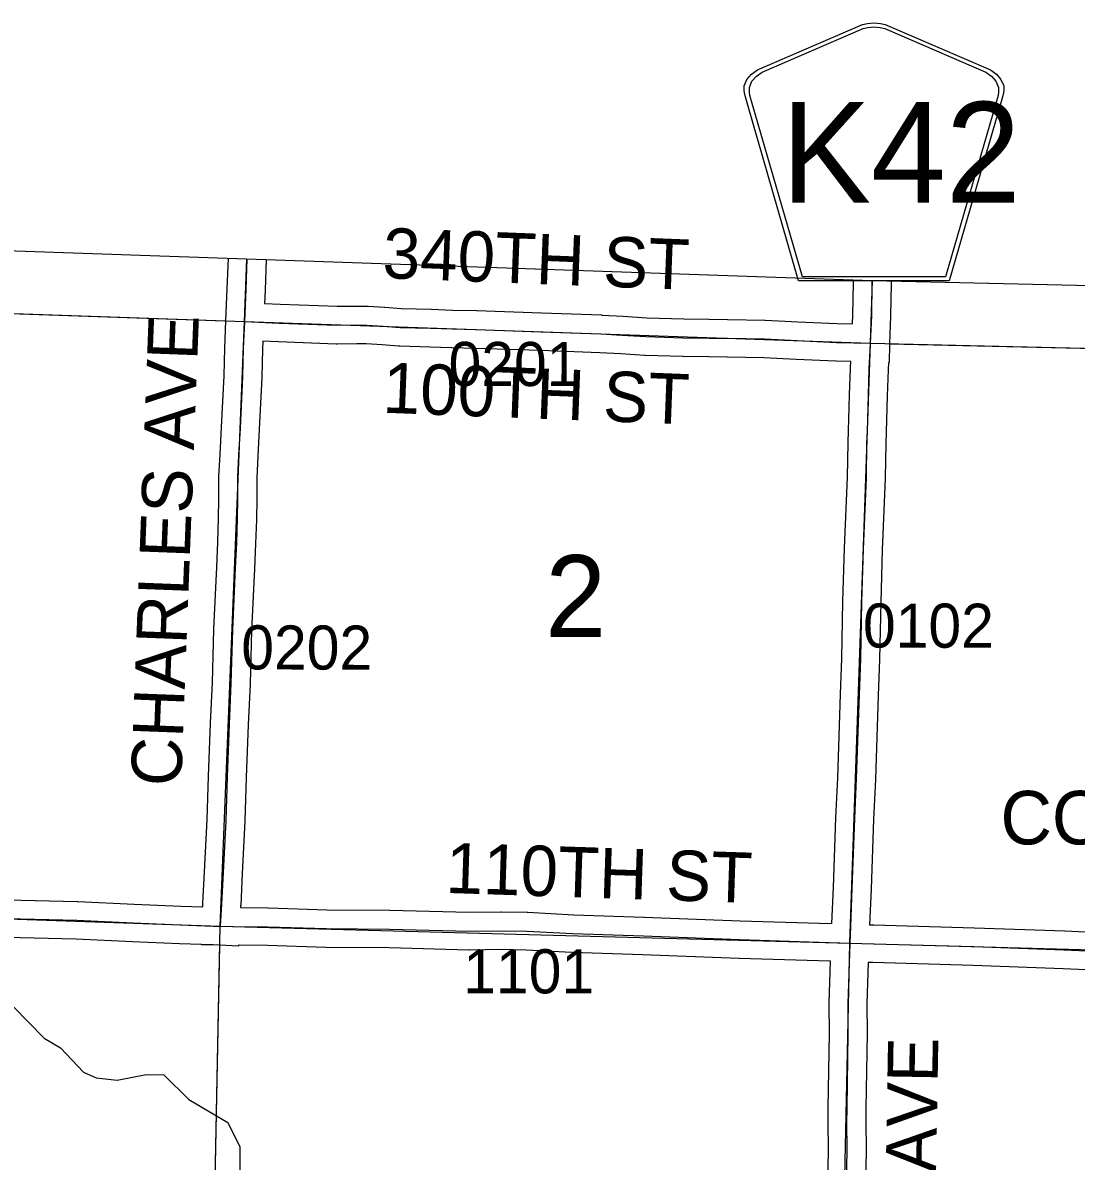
# Model space of a CAD drawing. Extents: x -157.2 to -99.3, y 12.2 to 46.2.
# Drawn here: x -140.761 to -139.086, y 39.661 to 41.47 of the extents above; entities that cross this region are included whole.
import ezdxf

# ---------------------------------------------------------------- set-up
doc = ezdxf.new("R2010")
doc.units = 0
for name, color, linetype in [('tdCoClipBndry', 7, 'Continuous'), ('tdCoCoAdjSecRdTxt', 7, 'Continuous'), ('tdCoCoBndry', 7, 'Continuous'), ('tdCoCoBndryPart', 7, 'Continuous'), ('tdCoHydroRiver', 7, 'Continuous'), ('tdCoSecRdNmbr', 7, 'Continuous'), ('tdCoSecRdTxt', 7, 'Continuous'), ('tdCoSecRteBand', 7, 'Continuous'), ('tdCoSecRteCL', 7, 'Continuous'), ('tdCoSectLine', 7, 'Continuous'), ('tdCoSectLinePart', 7, 'Continuous'), ('tdCoSectNmbr', 7, 'Continuous'), ('tdCoShieldCoRte', 7, 'Continuous'), ('tdCoStrucSecCoName', 7, 'Continuous'), ('tdCoSurfAsphalt', 7, 'Continuous'), ('tdCoSurfGravel', 7, 'Continuous'), ('tdCoTwpBndryShd', 7, 'Continuous')]:
    doc.layers.add(name, color=color, linetype=linetype)

msp = doc.modelspace()

# ---------------------------------------------------------------- linework, layer by layer
at = {"layer": 'tdCoClipBndry'}
msp.add_lwpolyline([(-150.407, 41.4676), (-149.3946, 41.4438), (-148.3968, 41.411), (-147.4001, 41.3615), (-145.4135, 41.2969), (-142.396, 41.1563), (-141.4008, 41.1294), (-139.4104, 41.0607), (-138.4128, 41.0377), (-137.3849, 40.9986), (-130.3617, 40.7621)], dxfattribs=at)
at = {"layer": 'tdCoCoBndry'}
msp.add_lwpolyline([(-152.9518, 41.3883), (-152.409, 41.3796), (-151.4143, 41.374), (-150.4076, 41.3676), (-149.397, 41.3439), (-148.4001, 41.3111), (-147.4042, 41.2616), (-146.4159, 41.2271), (-145.4182, 41.197), (-144.4306, 41.151), (-143.3778, 41.1032), (-142.3996, 41.0564), (-141.4043, 41.0295), (-140.4086, 40.9954), (-139.4133, 40.9608), (-138.4166, 40.9378), (-137.3885, 40.8986), (-136.3904, 40.8656), (-135.3934, 40.8324), (-134.3958, 40.7988)], dxfattribs=at)
at = {"layer": 'tdCoCoBndryPart'}
for points in [[(-141.3742, 41.0285), (-140.4385, 40.9964)], [(-139.3836, 40.9601), (-138.4465, 40.9385)]]:
    msp.add_lwpolyline(points, dxfattribs=at)
at = {"layer": 'tdCoHydroRiver'}
msp.add_lwpolyline([(-140.7764, 39.9067), (-140.7275, 39.8562), (-140.7012, 39.8411), (-140.6646, 39.8021), (-140.6444, 39.7935), (-140.6114, 39.7893), (-140.5653, 39.7988), (-140.5369, 39.7979), (-140.4971, 39.7587), (-140.4352, 39.722), (-140.416, 39.6835), (-140.4161, 39.6314), (-140.4042, 39.6039), (-140.3706, 39.5566), (-140.3137, 39.4893)], dxfattribs=at)
at = {"layer": 'tdCoSecRteBand'}
for points in [[(-140.475, 40.065), (-140.4747, 40.0707), (-140.4722, 40.1208), (-140.4722, 40.1209), (-140.4722, 40.1209), (-140.468, 40.2037), (-140.4658, 40.2725), (-140.4658, 40.2726), (-140.4658, 40.2727), (-140.4626, 40.3565), (-140.4626, 40.3566), (-140.4626, 40.3567), (-140.4596, 40.4216), (-140.4574, 40.5061), (-140.4574, 40.5064), (-140.4574, 40.5067), (-140.4527, 40.6051), (-140.451, 40.6448), (-140.4498, 40.6824), (-140.4493, 40.7137), (-140.4493, 40.7477), (-140.4493, 40.7485), (-140.4493, 40.7492), (-140.4475, 40.7842), (-140.4475, 40.7842), (-140.4475, 40.7842), (-140.4453, 40.8274), (-140.4411, 40.9088), (-140.4402, 40.9533), (-140.4402, 40.9536), (-140.4401, 40.9539), (-140.4396, 40.9668), (-140.4396, 40.9668), (-140.4382, 40.9968), (-140.436, 41.0473), (-140.4342, 41.0961)], [(-140.3742, 41.094), (-140.376, 41.045), (-140.376, 41.0448), (-140.376, 41.0447), (-140.3769, 41.024), (-140.3769, 41.024), (-140.3522, 41.0229), (-140.2613, 41.0195), (-140.2304, 41.0199), (-140.2299, 41.0199), (-140.2294, 41.0199), (-140.2135, 41.0197), (-140.2129, 41.0197), (-140.2122, 41.0196), (-140.1862, 41.0182), (-140.1858, 41.0182), (-140.1854, 41.0181), (-140.1595, 41.016), (-140.112, 41.0148), (-140.1118, 41.0148), (-140.1117, 41.0148), (-140.0774, 41.0135), (-140.0395, 41.0126), (-140.0394, 41.0126), (-140.0393, 41.0126), (-139.9366, 41.0091), (-139.9365, 41.0091), (-139.9365, 41.0091), (-139.8409, 41.0057), (-139.8406, 41.0057), (-139.8403, 41.0056), (-139.8066, 41.0037), (-139.8065, 41.0037), (-139.8064, 41.0037), (-139.7691, 41.0012), (-139.7102, 40.9995), (-139.67, 40.9991), (-139.6406, 40.9988), (-139.6404, 40.9988), (-139.6402, 40.9988), (-139.5812, 40.9976), (-139.5808, 40.9976), (-139.5803, 40.9975), (-139.5286, 40.9949), (-139.4661, 40.9922), (-139.4417, 40.9916)], [(-139.4417, 40.9916), (-139.4412, 41.0059), (-139.4404, 41.0561), (-139.4404, 41.0562), (-139.4404, 41.0562), (-139.4403, 41.0618)], [(-139.3804, 41.06), (-139.3804, 41.0552), (-139.3812, 41.0047), (-139.3812, 41.0043), (-139.3812, 41.0039), (-139.3818, 40.9896), (-139.3829, 40.9598), (-139.3837, 40.9301), (-139.3841, 40.9301), (-139.3841, 40.9296), (-139.3845, 40.9297), (-139.3851, 40.9187), (-139.3864, 40.8772), (-139.3864, 40.8772), (-139.3864, 40.8772), (-139.3881, 40.8195), (-139.3881, 40.8194), (-139.3881, 40.8193), (-139.3888, 40.8013), (-139.3897, 40.7465), (-139.3897, 40.7462), (-139.3898, 40.7458), (-139.3944, 40.6326), (-139.3969, 40.5491), (-139.3986, 40.4585), (-139.3986, 40.4582), (-139.3986, 40.4579), (-139.4008, 40.4007), (-139.4053, 40.2679), (-139.4053, 40.2677), (-139.4053, 40.2675), (-139.4083, 40.204), (-139.4122, 40.0935), (-139.4122, 40.0934), (-139.4122, 40.0933), (-139.4145, 40.0365), (-139.4076, 40.0363), (-139.2481, 40.0319), (-139.2479, 40.0319), (-139.2478, 40.0319), (-139.1043, 40.0267), (-139.1042, 40.0267), (-139.104, 40.0267), (-138.9951, 40.0218)], [(-139.4745, 40.0384), (-139.4745, 40.0385), (-139.4745, 40.0385), (-139.4721, 40.0957), (-139.4682, 40.2063), (-139.4682, 40.2065), (-139.4682, 40.2067), (-139.4652, 40.2701), (-139.4608, 40.4028), (-139.4608, 40.4029), (-139.4608, 40.403), (-139.4586, 40.4599), (-139.4569, 40.5504), (-139.4569, 40.5505), (-139.4569, 40.5507), (-139.4544, 40.6345), (-139.4544, 40.6347), (-139.4544, 40.6349), (-139.4497, 40.748), (-139.4487, 40.8026), (-139.4487, 40.8029), (-139.4487, 40.8031), (-139.4481, 40.8214), (-139.4463, 40.879), (-139.4451, 40.9209), (-139.4451, 40.9214), (-139.4451, 40.9218), (-139.4445, 40.9316), (-139.4679, 40.9322), (-139.4682, 40.9322), (-139.4684, 40.9322), (-139.5313, 40.9349), (-139.5314, 40.9349), (-139.5316, 40.9349), (-139.5829, 40.9376), (-139.6412, 40.9388), (-139.6705, 40.9391), (-139.6706, 40.9391), (-139.6707, 40.9391), (-139.7112, 40.9396), (-139.7114, 40.9396), (-139.7117, 40.9396), (-139.7714, 40.9413), (-139.7719, 40.9413), (-139.7725, 40.9413), (-139.8102, 40.9438), (-139.8434, 40.9457), (-139.9386, 40.9492), (-140.0411, 40.9526), (-140.0791, 40.9536), (-140.0793, 40.9536), (-140.0794, 40.9536), (-140.1136, 40.9548), (-140.1619, 40.956), (-140.1627, 40.956), (-140.1636, 40.9561), (-140.19, 40.9583), (-140.215, 40.9597), (-140.2299, 40.9599), (-140.2611, 40.9595), (-140.2619, 40.9594), (-140.2627, 40.9595), (-140.3546, 40.9629), (-140.3547, 40.9629), (-140.3549, 40.9629), (-140.3796, 40.9641), (-140.3802, 40.9516), (-140.3812, 40.9071), (-140.3812, 40.9066), (-140.3812, 40.9062), (-140.3854, 40.8243), (-140.3854, 40.8243), (-140.3854, 40.8243), (-140.3876, 40.7812), (-140.3893, 40.747), (-140.3893, 40.7134), (-140.3893, 40.7132), (-140.3893, 40.713), (-140.3898, 40.6812), (-140.3898, 40.6809), (-140.3898, 40.6807), (-140.391, 40.6427), (-140.3911, 40.6425), (-140.3911, 40.6424), (-140.3928, 40.6024), (-140.3928, 40.6023), (-140.3928, 40.6023), (-140.3975, 40.5042), (-140.3997, 40.4197), (-140.3997, 40.4194), (-140.3997, 40.4191), (-140.4026, 40.3541), (-140.4058, 40.2705), (-140.4081, 40.2015), (-140.4081, 40.2012), (-140.4081, 40.201), (-140.4123, 40.1179), (-140.4147, 40.0676), (-140.4147, 40.0674), (-140.4148, 40.0672), (-140.415, 40.0639), (-140.3712, 40.0635), (-140.3708, 40.0635), (-140.3705, 40.0634), (-140.2779, 40.0605), (-140.1779, 40.0598), (-140.1776, 40.0598), (-140.1773, 40.0598), (-140.0514, 40.0563), (-140.001, 40.057), (-140.0005, 40.0571), (-140, 40.057), (-139.9593, 40.0563), (-139.9588, 40.0563), (-139.9583, 40.0563), (-139.8851, 40.0523), (-139.7734, 40.0487), (-139.7734, 40.0486), (-139.7733, 40.0486), (-139.6203, 40.043), (-139.4941, 40.039), (-139.4746, 40.0384), (-139.4745, 40.0384)], [(-140.809, 40.0768), (-140.6746, 40.0736), (-140.6742, 40.0736), (-140.6739, 40.0735), (-140.5842, 40.0694), (-140.5097, 40.0662), (-140.475, 40.065)], [(-139.4823, 39.5592), (-139.4801, 39.6801), (-139.4806, 39.7216), (-139.4806, 39.7219), (-139.4806, 39.7222), (-139.4803, 39.7454), (-139.4803, 39.7455), (-139.4803, 39.7455), (-139.4786, 39.8636), (-139.4788, 39.9109), (-139.4788, 39.9115), (-139.4788, 39.9121), (-139.4765, 39.9785), (-139.496, 39.9791), (-139.6222, 39.983), (-139.6223, 39.983), (-139.6224, 39.983), (-139.7755, 39.9887), (-139.8874, 39.9924), (-139.8877, 39.9924), (-139.888, 39.9924), (-139.9609, 39.9963), (-140.0006, 39.997), (-140.0512, 39.9963), (-140.0518, 39.9963), (-140.0524, 39.9963), (-140.1786, 39.9998), (-140.2787, 40.0005), (-140.2791, 40.0005), (-140.2794, 40.0005), (-140.3721, 40.0035), (-140.4174, 40.0039), (-140.4174, 40.0038), (-140.4187, 40.0038), (-140.4188, 40.0025), (-140.448, 40.0043), (-140.4587, 40.0045), (-140.459, 40.0045), (-140.459, 40.0045), (-140.4773, 40.0047), (-140.4773, 40.0051), (-140.5118, 40.0062), (-140.5119, 40.0062), (-140.5121, 40.0062), (-140.5868, 40.0094), (-140.5869, 40.0094), (-140.5869, 40.0094), (-140.6763, 40.0136), (-140.8106, 40.0168)], [(-138.997, 39.9618), (-139.1066, 39.9667), (-139.2499, 39.9719), (-139.4093, 39.9763), (-139.4093, 39.9763), (-139.4094, 39.9764), (-139.4166, 39.9766), (-139.4166, 39.9765), (-139.4188, 39.9106), (-139.4186, 39.8636), (-139.4186, 39.8633), (-139.4186, 39.863), (-139.4203, 39.7447), (-139.4206, 39.7219), (-139.4201, 39.6804), (-139.4201, 39.6799), (-139.4201, 39.6795), (-139.4223, 39.5583)]]:
    msp.add_lwpolyline(points, dxfattribs=at)
at = {"layer": 'tdCoSecRteCL'}
for points in [[(-140.4082, 40.9954), (-140.406, 41.0461), (-140.4042, 41.095)], [(-139.4129, 40.9608), (-139.4112, 41.0051), (-139.4104, 41.0557), (-139.4103, 41.0607)], [(-140.4469, 40.0343), (-140.4447, 40.0691), (-140.4422, 40.1194), (-140.438, 40.2025), (-140.4358, 40.2715), (-140.4326, 40.3554), (-140.4297, 40.4205), (-140.4274, 40.5053), (-140.4228, 40.6037), (-140.421, 40.6437), (-140.4198, 40.6816), (-140.4193, 40.7134), (-140.4193, 40.7477), (-140.4176, 40.7827), (-140.4153, 40.8258), (-140.4112, 40.9077), (-140.4102, 40.9526), (-140.4082, 40.9954)], [(-140.4082, 40.9954), (-140.3535, 40.9929), (-140.2616, 40.9895), (-140.2299, 40.9899), (-140.2139, 40.9897), (-140.1879, 40.9882), (-140.1611, 40.986), (-140.1127, 40.9848), (-140.0783, 40.9836), (-140.0403, 40.9826), (-139.9376, 40.9791), (-139.842, 40.9757), (-139.8084, 40.9737), (-139.7705, 40.9713), (-139.7108, 40.9696), (-139.6703, 40.9691), (-139.6408, 40.9688), (-139.5819, 40.9676), (-139.53, 40.9649), (-139.4671, 40.9622), (-139.4129, 40.9608)], [(-139.4455, 40.0075), (-139.4446, 40.0339), (-139.4422, 40.0945), (-139.4382, 40.2053), (-139.4353, 40.2689), (-139.4308, 40.4018), (-139.4286, 40.459), (-139.4269, 40.5498), (-139.4244, 40.6336), (-139.4197, 40.7471), (-139.4187, 40.8021), (-139.4181, 40.8204), (-139.4164, 40.8781), (-139.4151, 40.92), (-139.4134, 40.9491), (-139.4129, 40.9608)], [(-141.4447, 40.0687), (-141.369, 40.0658), (-141.1988, 40.0608), (-141.1066, 40.0571), (-141.0558, 40.0549), (-140.9458, 40.052), (-140.8099, 40.0468), (-140.6753, 40.0436), (-140.5855, 40.0394), (-140.5108, 40.0362), (-140.4583, 40.0344), (-140.4469, 40.0343)], [(-140.4469, 40.0343), (-140.4267, 40.034), (-140.3715, 40.0335), (-140.2785, 40.0305), (-140.1781, 40.0298), (-140.0516, 40.0263), (-140.0006, 40.0271), (-139.9599, 40.0263), (-139.8864, 40.0224), (-139.7744, 40.0187), (-139.6213, 40.013), (-139.495, 40.009), (-139.4455, 40.0075)], [(-139.4666, 39.0156), (-139.4651, 39.0669), (-139.4644, 39.1089), (-139.4639, 39.1569), (-139.4604, 39.2457), (-139.4565, 39.3974), (-139.4525, 39.5039), (-139.4523, 39.5587), (-139.4501, 39.68), (-139.4506, 39.7219), (-139.4503, 39.7451), (-139.4486, 39.8635), (-139.4488, 39.9111), (-139.4455, 40.0075)], [(-139.4455, 40.0075), (-139.4085, 40.0063), (-139.2489, 40.0019), (-139.1054, 39.9967), (-138.9956, 39.9918), (-138.9034, 39.9928), (-138.8533, 39.992), (-138.7712, 39.9891), (-138.6686, 39.9866), (-138.5022, 39.9817), (-138.4404, 39.98)]]:
    msp.add_lwpolyline(points, dxfattribs=at)
at = {"layer": 'tdCoSectLine'}
for points in [[(-140.4086, 40.9954), (-140.4051, 41.0951)], [(-139.4133, 40.9608), (-139.4097, 41.0607)], [(-141.4043, 41.0295), (-140.4086, 40.9954)], [(-140.4473, 40.0343), (-140.4086, 40.9954)], [(-140.4086, 40.9954), (-139.4133, 40.9608)], [(-139.4459, 40.0075), (-139.4133, 40.9608)], [(-139.4133, 40.9608), (-138.4166, 40.9378)], [(-141.445, 40.0687), (-140.4473, 40.0343)], [(-140.4671, 39.0386), (-140.4473, 40.0343)], [(-140.4473, 40.0343), (-139.4459, 40.0075)], [(-139.467, 39.0156), (-139.4459, 40.0075)], [(-139.4459, 40.0075), (-138.4408, 39.98)]]:
    msp.add_lwpolyline(points, dxfattribs=at)
at = {"layer": 'tdCoSectLinePart'}
for points in [[(-141.3742, 41.0285), (-140.4385, 40.9964)], [(-139.3836, 40.9601), (-138.4465, 40.9385)], [(-140.4665, 39.068), (-140.4479, 40.0043)]]:
    msp.add_lwpolyline(points, dxfattribs=at)
at = {"layer": 'tdCoShieldCoRte'}
for points in [[(-139.5274, 41.06), (-139.6093, 41.3429), (-139.6132, 41.3561), (-139.6139, 41.362), (-139.6139, 41.3698), (-139.6097, 41.3801), (-139.6024, 41.3886), (-139.5928, 41.3953), (-139.4256, 41.4676), (-139.418, 41.4692), (-139.4076, 41.4702), (-139.3972, 41.4692), (-139.3897, 41.4676), (-139.2224, 41.3953), (-139.2128, 41.3886), (-139.2056, 41.3801), (-139.2013, 41.3698), (-139.2013, 41.362), (-139.202, 41.3561), (-139.2059, 41.3429), (-139.2879, 41.06)], [(-139.5215, 41.0664), (-139.6013, 41.3416), (-139.605, 41.3543), (-139.6057, 41.3599), (-139.6057, 41.3674), (-139.6016, 41.3773), (-139.5946, 41.3855), (-139.5854, 41.3919), (-139.4248, 41.4613), (-139.4176, 41.4629), (-139.4076, 41.4638), (-139.3976, 41.4629), (-139.3904, 41.4613), (-139.2298, 41.3919), (-139.2206, 41.3855), (-139.2136, 41.3773), (-139.2096, 41.3674), (-139.2096, 41.3599), (-139.2103, 41.3543), (-139.214, 41.3416), (-139.2937, 41.0664)]]:
    msp.add_lwpolyline(points, close=True, dxfattribs=at)
at = {"layer": 'tdCoSurfAsphalt'}
msp.add_lwpolyline([(-140.8099, 40.0468), (-140.6753, 40.0436), (-140.5855, 40.0394), (-140.5108, 40.0362), (-140.4583, 40.0344), (-140.4469, 40.0343), (-140.4267, 40.034), (-140.3715, 40.0335), (-140.2785, 40.0305), (-140.1781, 40.0298), (-140.0516, 40.0263), (-140.0006, 40.0271), (-139.9599, 40.0263), (-139.8864, 40.0224), (-139.7744, 40.0187), (-139.6213, 40.013), (-139.495, 40.009), (-139.4455, 40.0075), (-139.4085, 40.0063), (-139.2489, 40.0019), (-139.1054, 39.9967), (-138.9956, 39.9918)], dxfattribs=at)
at = {"layer": 'tdCoSurfGravel'}
for points in [[(-140.4082, 40.9954), (-140.406, 41.0461), (-140.4042, 41.095)], [(-139.4129, 40.9608), (-139.4112, 41.0051), (-139.4104, 41.0557), (-139.4103, 41.0607)], [(-140.4469, 40.0343), (-140.4447, 40.0691), (-140.4422, 40.1194), (-140.438, 40.2025), (-140.4358, 40.2715), (-140.4326, 40.3554), (-140.4297, 40.4205), (-140.4274, 40.5053), (-140.4228, 40.6037), (-140.421, 40.6437), (-140.4198, 40.6816), (-140.4193, 40.7134), (-140.4193, 40.7477), (-140.4176, 40.7827), (-140.4153, 40.8258), (-140.4112, 40.9077), (-140.4102, 40.9526), (-140.4082, 40.9954)], [(-140.4082, 40.9954), (-140.3535, 40.9929), (-140.2616, 40.9895), (-140.2299, 40.9899), (-140.2139, 40.9897), (-140.1879, 40.9882), (-140.1611, 40.986), (-140.1127, 40.9848), (-140.0783, 40.9836), (-140.0403, 40.9826), (-139.9376, 40.9791), (-139.842, 40.9757), (-139.8084, 40.9737), (-139.7705, 40.9713), (-139.7108, 40.9696), (-139.6703, 40.9691), (-139.6408, 40.9688), (-139.5819, 40.9676), (-139.53, 40.9649), (-139.4671, 40.9622), (-139.4129, 40.9608)], [(-139.4523, 39.5587), (-139.4501, 39.68), (-139.4506, 39.7219), (-139.4503, 39.7451), (-139.4486, 39.8635), (-139.4488, 39.9111), (-139.4455, 40.0075), (-139.4446, 40.0339), (-139.4422, 40.0945), (-139.4382, 40.2053), (-139.4353, 40.2689), (-139.4308, 40.4018), (-139.4286, 40.459), (-139.4269, 40.5498), (-139.4244, 40.6336), (-139.4197, 40.7471), (-139.4187, 40.8021), (-139.4181, 40.8204), (-139.4164, 40.8781), (-139.4151, 40.92), (-139.4134, 40.9491), (-139.4129, 40.9608)]]:
    msp.add_lwpolyline(points, dxfattribs=at)
at = {"layer": 'tdCoTwpBndryShd'}
msp.add_lwpolyline([(-150.4076, 41.3676), (-149.397, 41.3439), (-148.4001, 41.3111), (-147.4042, 41.2616), (-146.4159, 41.2271), (-145.4182, 41.197), (-144.4306, 41.151), (-143.3778, 41.1032), (-142.3996, 41.0564), (-141.4043, 41.0295), (-140.4086, 40.9954), (-139.4133, 40.9608), (-138.4166, 40.9378), (-137.3885, 40.8986), (-136.3904, 40.8656), (-135.3934, 40.8324), (-134.3958, 40.7988)], dxfattribs=at)

# ---------------------------------------------------------------- texts
at = {"layer": 'tdCoCoAdjSecRdTxt'}
msp.add_text('340TH ST', height=0.08, rotation=357.7839, dxfattribs=at).set_placement((-140.19, 41.0645))
at = {"layer": 'tdCoSecRdNmbr'}
for s, rotation, p in [('0201', 359.8931, (-140.0843, 40.893)), ('0102', 359.8936, (-139.4252, 40.4772)), ('0202', 359.8928, (-140.4139, 40.4424)), ('1101', 359.8931, (-140.0609, 39.9278))]:
    msp.add_text(s, height=0.07, rotation=rotation, dxfattribs=at).set_placement(p)
at = {"layer": 'tdCoSecRdTxt'}
for s, rotation, p in [('CHARLES AVE', 87.8195, (-140.5096, 40.2557)), ('100TH ST', 357.7839, (-140.19, 40.8505)), ('110TH ST', 358.1043, (-140.0897, 40.0872)), ('DALLAS AVE', 89.0051, (-139.3165, 39.2027))]:
    msp.add_text(s, height=0.08, rotation=rotation, dxfattribs=at).set_placement(p)
at = {"layer": 'tdCoSectNmbr'}
msp.add_text('2', height=0.13, rotation=359.8932, dxfattribs=at).set_placement((-139.9304, 40.4941))
at = {"layer": 'tdCoShieldCoRte'}
msp.add_text('K42', height=0.16, dxfattribs=at).set_placement((-139.5551, 41.1843))
at = {"layer": 'tdCoStrucSecCoName'}
msp.add_text('CONCORD E-34', height=0.085, dxfattribs=at).set_placement((-139.2065, 40.1643))

doc.saveas('drawing.dxf')
